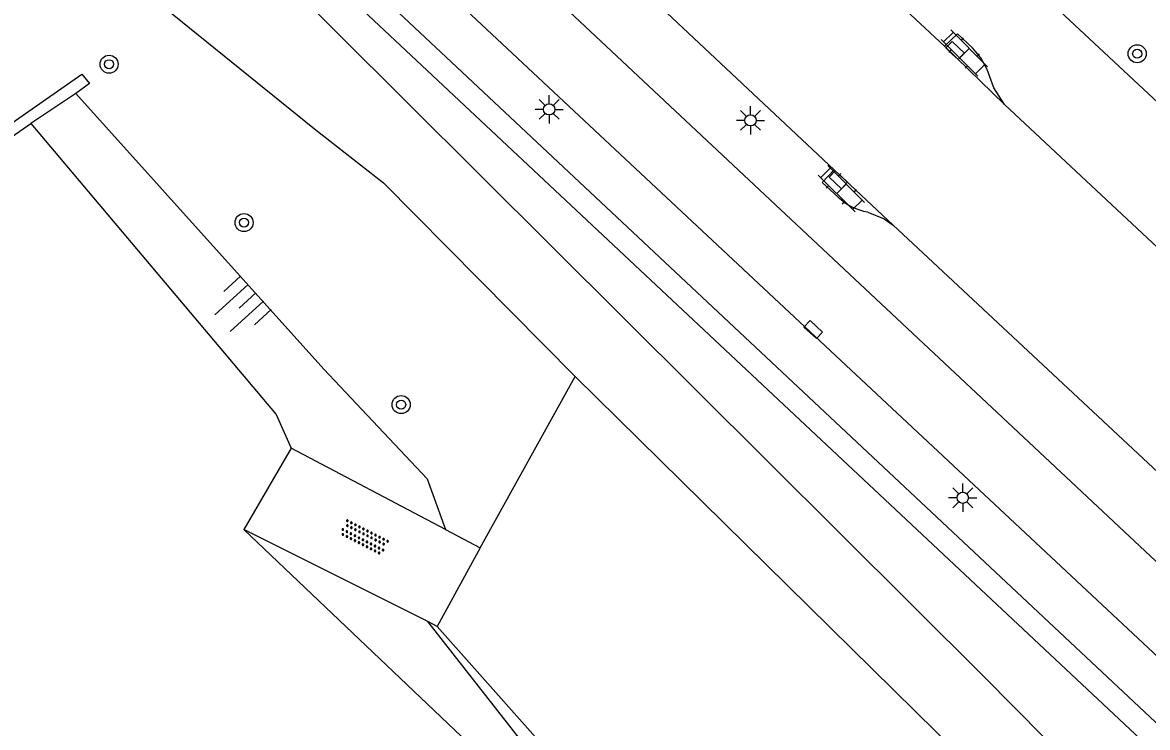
# Model space of a CAD drawing. Extents: x 130998 to 133001, y 398999 to 403002.
# Drawn here: x 131112.54 to 131162.32, y 399310.06 to 399341.28 of the extents above; entities that cross this region are included whole.
import ezdxf

# ---------------------------------------------------------------- set-up
doc = ezdxf.new("R2010")
doc.units = 0
for name, color, linetype in [('gg-knt-BGT kruinlijn', 7, 'Continuous'), ('gg-knt-verharding', 7, 'Continuous'), ('gt-symb-boom', 7, 'Continuous'), ('gt-symb-klinker verharding', 7, 'Continuous'), ('gt-symb-kolk', 7, 'Continuous'), ('gt-symb-lichtmast', 7, 'Continuous'), ('gt-symb-overige verharding', 7, 'Continuous'), ('gt-symb-talud symbool', 7, 'Continuous'), ('gx-grn-maaiveld', 7, 'Continuous')]:
    doc.layers.add(name, color=color, linetype=linetype)

# ---------------------------------------------------------------- blocks, each defined once
blk = doc.blocks.new('gt0-BOOM')
at = {"layer": 'gt-symb-boom'}
for radius in [0.4, 0.2]:
    blk.add_circle((0, 0), radius, dxfattribs=at)
blk = doc.blocks.new('gt0-KOLK')
at = {"layer": 'gt-symb-kolk'}
blk.add_lwpolyline([(0, 0), (0.375, 0), (0.375, 0.4), (-0.375, 0.4), (-0.375, 0), (0, 0)], dxfattribs=at)
blk = doc.blocks.new('gt0-KL1')
at = {"layer": 'gt-symb-klinker verharding'}
for p, q in [((-1.15, 0.3), (1.15, 0.3)), ((-1, -0.3), (-1, 0.3)), ((-0.5, 0.3), (-0.5, 0.45)), ((0, -0.3), (0, 0.3)), ((0.5, 0.3), (0.5, 0.45)), ((1, -0.3), (1, 0.3)), ((-1.15, -0.3), (1.15, -0.3)), ((-0.5, -0.45), (-0.5, -0.3)), ((0.5, -0.45), (0.5, -0.3))]:
    blk.add_line(p, q, dxfattribs=at)
blk = doc.blocks.new('gt0-LMAST')
at = {"layer": 'gt-symb-lichtmast'}
for p, q in [((-0.005, 0.246), (-0.005, 0.621)), ((-0.182, 0.173), (-0.447, 0.438)), ((0.172, 0.173), (0.437, 0.438)), ((-0.255, -0.004), (-0.63, -0.004)), ((-0.182, -0.181), (-0.447, -0.446)), ((-0.005, -0.254), (-0.005, -0.629)), ((0.437, -0.446), (0.172, -0.181)), ((0.245, -0.004), (0.62, -0.004))]:
    blk.add_line(p, q, dxfattribs=at)
blk.add_circle((-0.005, -0.004), 0.25, dxfattribs=at)
blk = doc.blocks.new('gt0-TALUD_1')
at = {"layer": 'gt-symb-talud symbool'}
for p, q in [((-1, -1), (-1, 0)), ((-0.5, -2), (-0.5, 0)), ((0, -1), (0, 0)), ((0.5, -2), (0.5, 0)), ((1, -1), (1, 0))]:
    blk.add_line(p, q, dxfattribs=at)
blk = doc.blocks.new('gt0-OVH')
at = {"layer": 'gt-symb-overige verharding'}
for points in [[(-0.972, 0.298), (-0.967, 0.308), (-0.965, 0.319), (-0.966, 0.33), (-0.971, 0.34), (-0.978, 0.348), (-0.988, 0.353), (-0.999, 0.355), (-1.01, 0.354), (-1.02, 0.349), (-1.028, 0.342), (-1.033, 0.332), (-1.035, 0.321), (-1.034, 0.31), (-1.029, 0.3), (-1.022, 0.292), (-1.012, 0.287), (-1.001, 0.285), (-0.99, 0.286), (-0.98, 0.291)], [(-0.872, 0.106), (-0.867, 0.116), (-0.865, 0.126), (-0.866, 0.137), (-0.871, 0.147), (-0.878, 0.156), (-0.888, 0.161), (-0.899, 0.163), (-0.91, 0.162), (-0.92, 0.157), (-0.928, 0.15), (-0.933, 0.14), (-0.935, 0.129), (-0.934, 0.118), (-0.929, 0.108), (-0.922, 0.1), (-0.912, 0.095), (-0.901, 0.092), (-0.89, 0.094), (-0.88, 0.098)], [(-0.772, 0.298), (-0.767, 0.308), (-0.765, 0.319), (-0.766, 0.33), (-0.771, 0.34), (-0.778, 0.348), (-0.788, 0.353), (-0.799, 0.355), (-0.81, 0.354), (-0.82, 0.349), (-0.828, 0.342), (-0.833, 0.332), (-0.835, 0.321), (-0.834, 0.31), (-0.829, 0.3), (-0.822, 0.292), (-0.812, 0.287), (-0.801, 0.285), (-0.79, 0.286), (-0.78, 0.291)], [(-0.672, 0.106), (-0.667, 0.116), (-0.665, 0.126), (-0.666, 0.137), (-0.671, 0.147), (-0.678, 0.156), (-0.688, 0.161), (-0.699, 0.163), (-0.71, 0.162), (-0.72, 0.157), (-0.728, 0.15), (-0.733, 0.14), (-0.735, 0.129), (-0.734, 0.118), (-0.729, 0.108), (-0.722, 0.1), (-0.712, 0.095), (-0.701, 0.092), (-0.69, 0.094), (-0.68, 0.098)], [(-0.572, 0.298), (-0.567, 0.308), (-0.565, 0.319), (-0.566, 0.33), (-0.571, 0.34), (-0.578, 0.348), (-0.588, 0.353), (-0.599, 0.355), (-0.61, 0.354), (-0.62, 0.349), (-0.628, 0.342), (-0.633, 0.332), (-0.635, 0.321), (-0.634, 0.31), (-0.629, 0.3), (-0.622, 0.292), (-0.612, 0.287), (-0.601, 0.285), (-0.59, 0.286), (-0.58, 0.291)], [(-0.472, 0.106), (-0.467, 0.116), (-0.465, 0.126), (-0.466, 0.137), (-0.471, 0.147), (-0.478, 0.156), (-0.488, 0.161), (-0.499, 0.163), (-0.51, 0.162), (-0.52, 0.157), (-0.528, 0.15), (-0.533, 0.14), (-0.535, 0.129), (-0.534, 0.118), (-0.529, 0.108), (-0.522, 0.1), (-0.512, 0.095), (-0.501, 0.092), (-0.49, 0.094), (-0.48, 0.098)], [(-0.372, 0.298), (-0.367, 0.308), (-0.365, 0.319), (-0.366, 0.33), (-0.371, 0.34), (-0.378, 0.348), (-0.388, 0.353), (-0.399, 0.355), (-0.41, 0.354), (-0.42, 0.349), (-0.428, 0.342), (-0.433, 0.332), (-0.435, 0.321), (-0.434, 0.31), (-0.429, 0.3), (-0.422, 0.292), (-0.412, 0.287), (-0.401, 0.285), (-0.39, 0.286), (-0.38, 0.291)], [(-0.272, 0.106), (-0.267, 0.116), (-0.265, 0.126), (-0.266, 0.137), (-0.271, 0.147), (-0.278, 0.156), (-0.288, 0.161), (-0.299, 0.163), (-0.31, 0.162), (-0.32, 0.157), (-0.328, 0.15), (-0.333, 0.14), (-0.335, 0.129), (-0.334, 0.118), (-0.329, 0.108), (-0.322, 0.1), (-0.312, 0.095), (-0.301, 0.092), (-0.29, 0.094), (-0.28, 0.098)], [(-0.172, 0.298), (-0.167, 0.308), (-0.165, 0.319), (-0.166, 0.33), (-0.171, 0.34), (-0.178, 0.348), (-0.188, 0.353), (-0.199, 0.355), (-0.21, 0.354), (-0.22, 0.349), (-0.228, 0.342), (-0.233, 0.332), (-0.235, 0.321), (-0.234, 0.31), (-0.229, 0.3), (-0.222, 0.292), (-0.212, 0.287), (-0.201, 0.285), (-0.19, 0.286), (-0.18, 0.291)], [(-0.072, 0.106), (-0.067, 0.116), (-0.065, 0.126), (-0.066, 0.137), (-0.071, 0.147), (-0.078, 0.156), (-0.088, 0.161), (-0.099, 0.163), (-0.11, 0.162), (-0.12, 0.157), (-0.128, 0.15), (-0.133, 0.14), (-0.135, 0.129), (-0.134, 0.118), (-0.129, 0.108), (-0.122, 0.1), (-0.112, 0.095), (-0.101, 0.092), (-0.09, 0.094), (-0.08, 0.098)], [(0.028, 0.298), (0.033, 0.308), (0.035, 0.319), (0.034, 0.33), (0.029, 0.34), (0.022, 0.348), (0.012, 0.353), (0.001, 0.355), (-0.01, 0.354), (-0.02, 0.349), (-0.028, 0.342), (-0.033, 0.332), (-0.035, 0.321), (-0.034, 0.31), (-0.029, 0.3), (-0.022, 0.292), (-0.012, 0.287), (-0.001, 0.285), (0.01, 0.286), (0.02, 0.291)], [(0.128, 0.106), (0.133, 0.116), (0.135, 0.126), (0.134, 0.137), (0.129, 0.147), (0.122, 0.156), (0.112, 0.161), (0.101, 0.163), (0.09, 0.162), (0.08, 0.157), (0.072, 0.15), (0.067, 0.14), (0.065, 0.129), (0.066, 0.118), (0.071, 0.108), (0.078, 0.1), (0.088, 0.095), (0.099, 0.092), (0.11, 0.094), (0.12, 0.098)], [(0.228, 0.298), (0.233, 0.308), (0.235, 0.319), (0.234, 0.33), (0.229, 0.34), (0.222, 0.348), (0.212, 0.353), (0.201, 0.355), (0.19, 0.354), (0.18, 0.349), (0.172, 0.342), (0.167, 0.332), (0.165, 0.321), (0.166, 0.31), (0.171, 0.3), (0.178, 0.292), (0.188, 0.287), (0.199, 0.285), (0.21, 0.286), (0.22, 0.291)], [(0.328, 0.106), (0.333, 0.116), (0.335, 0.126), (0.334, 0.137), (0.329, 0.147), (0.322, 0.156), (0.312, 0.161), (0.301, 0.163), (0.29, 0.162), (0.28, 0.157), (0.272, 0.15), (0.267, 0.14), (0.265, 0.129), (0.266, 0.118), (0.271, 0.108), (0.278, 0.1), (0.288, 0.095), (0.299, 0.092), (0.31, 0.094), (0.32, 0.098)], [(0.428, 0.298), (0.433, 0.308), (0.435, 0.319), (0.434, 0.33), (0.429, 0.34), (0.422, 0.348), (0.412, 0.353), (0.401, 0.355), (0.39, 0.354), (0.38, 0.349), (0.372, 0.342), (0.367, 0.332), (0.365, 0.321), (0.366, 0.31), (0.371, 0.3), (0.378, 0.292), (0.388, 0.287), (0.399, 0.285), (0.41, 0.286), (0.42, 0.291)], [(0.528, 0.106), (0.533, 0.116), (0.535, 0.126), (0.534, 0.137), (0.529, 0.147), (0.522, 0.156), (0.512, 0.161), (0.501, 0.163), (0.49, 0.162), (0.48, 0.157), (0.472, 0.15), (0.467, 0.14), (0.465, 0.129), (0.466, 0.118), (0.471, 0.108), (0.478, 0.1), (0.488, 0.095), (0.499, 0.092), (0.51, 0.094), (0.52, 0.098)], [(0.628, 0.298), (0.633, 0.308), (0.635, 0.319), (0.634, 0.33), (0.629, 0.34), (0.622, 0.348), (0.612, 0.353), (0.601, 0.355), (0.59, 0.354), (0.58, 0.349), (0.572, 0.342), (0.567, 0.332), (0.565, 0.321), (0.566, 0.31), (0.571, 0.3), (0.578, 0.292), (0.588, 0.287), (0.599, 0.285), (0.61, 0.286), (0.62, 0.291)], [(0.728, 0.106), (0.733, 0.116), (0.735, 0.126), (0.734, 0.137), (0.729, 0.147), (0.722, 0.156), (0.712, 0.161), (0.701, 0.163), (0.69, 0.162), (0.68, 0.157), (0.672, 0.15), (0.667, 0.14), (0.665, 0.129), (0.666, 0.118), (0.671, 0.108), (0.678, 0.1), (0.688, 0.095), (0.699, 0.092), (0.71, 0.094), (0.72, 0.098)], [(0.828, 0.298), (0.833, 0.308), (0.835, 0.319), (0.834, 0.33), (0.829, 0.34), (0.822, 0.348), (0.812, 0.353), (0.801, 0.355), (0.79, 0.354), (0.78, 0.349), (0.772, 0.342), (0.767, 0.332), (0.765, 0.321), (0.766, 0.31), (0.771, 0.3), (0.778, 0.292), (0.788, 0.287), (0.799, 0.285), (0.81, 0.286), (0.82, 0.291)], [(0.928, 0.106), (0.933, 0.116), (0.935, 0.126), (0.934, 0.137), (0.929, 0.147), (0.922, 0.156), (0.912, 0.161), (0.901, 0.163), (0.89, 0.162), (0.88, 0.157), (0.872, 0.15), (0.867, 0.14), (0.865, 0.129), (0.866, 0.118), (0.871, 0.108), (0.878, 0.1), (0.888, 0.095), (0.899, 0.092), (0.91, 0.094), (0.92, 0.098)], [(1.028, 0.298), (1.033, 0.308), (1.035, 0.319), (1.034, 0.33), (1.029, 0.34), (1.022, 0.348), (1.012, 0.353), (1.001, 0.355), (0.99, 0.354), (0.98, 0.349), (0.972, 0.342), (0.967, 0.332), (0.965, 0.321), (0.966, 0.31), (0.971, 0.3), (0.978, 0.292), (0.988, 0.287), (0.999, 0.285), (1.01, 0.286), (1.02, 0.291)], [(-0.972, -0.142), (-0.967, -0.132), (-0.965, -0.121), (-0.966, -0.11), (-0.971, -0.1), (-0.978, -0.092), (-0.988, -0.087), (-0.999, -0.085), (-1.01, -0.086), (-1.02, -0.091), (-1.028, -0.098), (-1.033, -0.108), (-1.035, -0.119), (-1.034, -0.13), (-1.029, -0.14), (-1.022, -0.148), (-1.012, -0.153), (-1.001, -0.155), (-0.99, -0.154), (-0.98, -0.149)], [(-0.872, -0.334), (-0.867, -0.324), (-0.865, -0.314), (-0.866, -0.303), (-0.871, -0.293), (-0.878, -0.284), (-0.888, -0.279), (-0.899, -0.277), (-0.91, -0.278), (-0.92, -0.283), (-0.928, -0.29), (-0.933, -0.3), (-0.935, -0.311), (-0.934, -0.322), (-0.929, -0.332), (-0.922, -0.34), (-0.912, -0.345), (-0.901, -0.348), (-0.89, -0.346), (-0.88, -0.342)], [(-0.772, -0.142), (-0.767, -0.132), (-0.765, -0.121), (-0.766, -0.11), (-0.771, -0.1), (-0.778, -0.092), (-0.788, -0.087), (-0.799, -0.085), (-0.81, -0.086), (-0.82, -0.091), (-0.828, -0.098), (-0.833, -0.108), (-0.835, -0.119), (-0.834, -0.13), (-0.829, -0.14), (-0.822, -0.148), (-0.812, -0.153), (-0.801, -0.155), (-0.79, -0.154), (-0.78, -0.149)], [(-0.672, -0.334), (-0.667, -0.324), (-0.665, -0.314), (-0.666, -0.303), (-0.671, -0.293), (-0.678, -0.284), (-0.688, -0.279), (-0.699, -0.277), (-0.71, -0.278), (-0.72, -0.283), (-0.728, -0.29), (-0.733, -0.3), (-0.735, -0.311), (-0.734, -0.322), (-0.729, -0.332), (-0.722, -0.34), (-0.712, -0.345), (-0.701, -0.348), (-0.69, -0.346), (-0.68, -0.342)], [(-0.572, -0.142), (-0.567, -0.132), (-0.565, -0.121), (-0.566, -0.11), (-0.571, -0.1), (-0.578, -0.092), (-0.588, -0.087), (-0.599, -0.085), (-0.61, -0.086), (-0.62, -0.091), (-0.628, -0.098), (-0.633, -0.108), (-0.635, -0.119), (-0.634, -0.13), (-0.629, -0.14), (-0.622, -0.148), (-0.612, -0.153), (-0.601, -0.155), (-0.59, -0.154), (-0.58, -0.149)], [(-0.472, -0.334), (-0.467, -0.324), (-0.465, -0.314), (-0.466, -0.303), (-0.471, -0.293), (-0.478, -0.284), (-0.488, -0.279), (-0.499, -0.277), (-0.51, -0.278), (-0.52, -0.283), (-0.528, -0.29), (-0.533, -0.3), (-0.535, -0.311), (-0.534, -0.322), (-0.529, -0.332), (-0.522, -0.34), (-0.512, -0.345), (-0.501, -0.348), (-0.49, -0.346), (-0.48, -0.342)], [(-0.372, -0.142), (-0.367, -0.132), (-0.365, -0.121), (-0.366, -0.11), (-0.371, -0.1), (-0.378, -0.092), (-0.388, -0.087), (-0.399, -0.085), (-0.41, -0.086), (-0.42, -0.091), (-0.428, -0.098), (-0.433, -0.108), (-0.435, -0.119), (-0.434, -0.13), (-0.429, -0.14), (-0.422, -0.148), (-0.412, -0.153), (-0.401, -0.155), (-0.39, -0.154), (-0.38, -0.149)], [(-0.272, -0.334), (-0.267, -0.324), (-0.265, -0.314), (-0.266, -0.303), (-0.271, -0.293), (-0.278, -0.284), (-0.288, -0.279), (-0.299, -0.277), (-0.31, -0.278), (-0.32, -0.283), (-0.328, -0.29), (-0.333, -0.3), (-0.335, -0.311), (-0.334, -0.322), (-0.329, -0.332), (-0.322, -0.34), (-0.312, -0.345), (-0.301, -0.348), (-0.29, -0.346), (-0.28, -0.342)], [(-0.172, -0.142), (-0.167, -0.132), (-0.165, -0.121), (-0.166, -0.11), (-0.171, -0.1), (-0.178, -0.092), (-0.188, -0.087), (-0.199, -0.085), (-0.21, -0.086), (-0.22, -0.091), (-0.228, -0.098), (-0.233, -0.108), (-0.235, -0.119), (-0.234, -0.13), (-0.229, -0.14), (-0.222, -0.148), (-0.212, -0.153), (-0.201, -0.155), (-0.19, -0.154), (-0.18, -0.149)], [(-0.072, -0.334), (-0.067, -0.324), (-0.065, -0.314), (-0.066, -0.303), (-0.071, -0.293), (-0.078, -0.284), (-0.088, -0.279), (-0.099, -0.277), (-0.11, -0.278), (-0.12, -0.283), (-0.128, -0.29), (-0.133, -0.3), (-0.135, -0.311), (-0.134, -0.322), (-0.129, -0.332), (-0.122, -0.34), (-0.112, -0.345), (-0.101, -0.348), (-0.09, -0.346), (-0.08, -0.342)], [(0.028, -0.142), (0.033, -0.132), (0.035, -0.121), (0.034, -0.11), (0.029, -0.1), (0.022, -0.092), (0.012, -0.087), (0.001, -0.085), (-0.01, -0.086), (-0.02, -0.091), (-0.028, -0.098), (-0.033, -0.108), (-0.035, -0.119), (-0.034, -0.13), (-0.029, -0.14), (-0.022, -0.148), (-0.012, -0.153), (-0.001, -0.155), (0.01, -0.154), (0.02, -0.149)], [(0.128, -0.334), (0.133, -0.324), (0.135, -0.314), (0.134, -0.303), (0.129, -0.293), (0.122, -0.284), (0.112, -0.279), (0.101, -0.277), (0.09, -0.278), (0.08, -0.283), (0.072, -0.29), (0.067, -0.3), (0.065, -0.311), (0.066, -0.322), (0.071, -0.332), (0.078, -0.34), (0.088, -0.345), (0.099, -0.348), (0.11, -0.346), (0.12, -0.342)], [(0.228, -0.142), (0.233, -0.132), (0.235, -0.121), (0.234, -0.11), (0.229, -0.1), (0.222, -0.092), (0.212, -0.087), (0.201, -0.085), (0.19, -0.086), (0.18, -0.091), (0.172, -0.098), (0.167, -0.108), (0.165, -0.119), (0.166, -0.13), (0.171, -0.14), (0.178, -0.148), (0.188, -0.153), (0.199, -0.155), (0.21, -0.154), (0.22, -0.149)], [(0.328, -0.334), (0.333, -0.324), (0.335, -0.314), (0.334, -0.303), (0.329, -0.293), (0.322, -0.284), (0.312, -0.279), (0.301, -0.277), (0.29, -0.278), (0.28, -0.283), (0.272, -0.29), (0.267, -0.3), (0.265, -0.311), (0.266, -0.322), (0.271, -0.332), (0.278, -0.34), (0.288, -0.345), (0.299, -0.348), (0.31, -0.346), (0.32, -0.342)], [(0.428, -0.142), (0.433, -0.132), (0.435, -0.121), (0.434, -0.11), (0.429, -0.1), (0.422, -0.092), (0.412, -0.087), (0.401, -0.085), (0.39, -0.086), (0.38, -0.091), (0.372, -0.098), (0.367, -0.108), (0.365, -0.119), (0.366, -0.13), (0.371, -0.14), (0.378, -0.148), (0.388, -0.153), (0.399, -0.155), (0.41, -0.154), (0.42, -0.149)], [(0.528, -0.334), (0.533, -0.324), (0.535, -0.314), (0.534, -0.303), (0.529, -0.293), (0.522, -0.284), (0.512, -0.279), (0.501, -0.277), (0.49, -0.278), (0.48, -0.283), (0.472, -0.29), (0.467, -0.3), (0.465, -0.311), (0.466, -0.322), (0.471, -0.332), (0.478, -0.34), (0.488, -0.345), (0.499, -0.348), (0.51, -0.346), (0.52, -0.342)], [(0.628, -0.142), (0.633, -0.132), (0.635, -0.121), (0.634, -0.11), (0.629, -0.1), (0.622, -0.092), (0.612, -0.087), (0.601, -0.085), (0.59, -0.086), (0.58, -0.091), (0.572, -0.098), (0.567, -0.108), (0.565, -0.119), (0.566, -0.13), (0.571, -0.14), (0.578, -0.148), (0.588, -0.153), (0.599, -0.155), (0.61, -0.154), (0.62, -0.149)], [(0.728, -0.334), (0.733, -0.324), (0.735, -0.314), (0.734, -0.303), (0.729, -0.293), (0.722, -0.284), (0.712, -0.279), (0.701, -0.277), (0.69, -0.278), (0.68, -0.283), (0.672, -0.29), (0.667, -0.3), (0.665, -0.311), (0.666, -0.322), (0.671, -0.332), (0.678, -0.34), (0.688, -0.345), (0.699, -0.348), (0.71, -0.346), (0.72, -0.342)], [(0.828, -0.142), (0.833, -0.132), (0.835, -0.121), (0.834, -0.11), (0.829, -0.1), (0.822, -0.092), (0.812, -0.087), (0.801, -0.085), (0.79, -0.086), (0.78, -0.091), (0.772, -0.098), (0.767, -0.108), (0.765, -0.119), (0.766, -0.13), (0.771, -0.14), (0.778, -0.148), (0.788, -0.153), (0.799, -0.155), (0.81, -0.154), (0.82, -0.149)], [(0.928, -0.334), (0.933, -0.324), (0.935, -0.314), (0.934, -0.303), (0.929, -0.293), (0.922, -0.284), (0.912, -0.279), (0.901, -0.277), (0.89, -0.278), (0.88, -0.283), (0.872, -0.29), (0.867, -0.3), (0.865, -0.311), (0.866, -0.322), (0.871, -0.332), (0.878, -0.34), (0.888, -0.345), (0.899, -0.348), (0.91, -0.346), (0.92, -0.342)], [(1.028, -0.142), (1.033, -0.132), (1.035, -0.121), (1.034, -0.11), (1.029, -0.1), (1.022, -0.092), (1.012, -0.087), (1.001, -0.085), (0.99, -0.086), (0.98, -0.091), (0.972, -0.098), (0.967, -0.108), (0.965, -0.119), (0.966, -0.13), (0.971, -0.14), (0.978, -0.148), (0.988, -0.153), (0.999, -0.155), (1.01, -0.154), (1.02, -0.149)]]:
    blk.add_lwpolyline(points, close=True, dxfattribs=at)

msp = doc.modelspace()

# ---------------------------------------------------------------- linework, layer by layer
at = {"layer": 'gg-knt-BGT kruinlijn'}
msp.add_line((131153.275, 399346.621), (131169.198, 399331.737), dxfattribs=at)
at = {"layer": 'gg-knt-verharding'}
for p, q in [((131130.138, 399351.954), (131148.462, 399334.763)), ((131153.341, 399340.23), (131155.996, 399337.657)), ((131155.996, 399337.657), (131183.12, 399312.25)), ((131148.462, 399334.763), (131151.072, 399332.314)), ((131151.072, 399332.314), (131170.535, 399314.114)), ((131137.003, 399325.612), (131166.772, 399296.282))]:
    msp.add_line(p, q, dxfattribs=at)
for points in [[(131130.688, 399363.797), (131140.88, 399352.2), (131144.38, 399348.59), (131153.341, 399340.23)], [(131225.77, 399234.57), (131223.95, 399239.47), (131221.82, 399244.23), (131218.758, 399250.024), (131216.062, 399254.897), (131213.238, 399259.696), (131210.288, 399264.419), (131207.213, 399269.061), (131204.006, 399273.613), (131200.659, 399278.063), (131197.215, 399282.438), (131193.714, 399286.767), (131190.338, 399290.754), (131188.596, 399292.701), (131186.812, 399294.609), (131184.988, 399296.479), (131183.125, 399298.312), (131181.225, 399300.105), (131179.29, 399301.86), (131119.21, 399358.22)], [(131116.07, 399356.92), (131179.159, 399297.87), (131182.744, 399294.355), (131186.201, 399290.713), (131189.519, 399286.944), (131193.061, 399282.742), (131196.811, 399278.097), (131198.625, 399275.726), (131200.391, 399273.319), (131202.105, 399270.875), (131208.083, 399262.062), (131210.609, 399258.123), (131212.997, 399254.098), (131215.259, 399250.002), (131218.21, 399244.22), (131220.98, 399238.34), (131222.37, 399234.97), (131224.45, 399228.82), (131226.05, 399225.03)], [(131229.71, 399212.34), (131223.25, 399225.95), (131222.3, 399228.39), (131220.24, 399234.36), (131218.91, 399237.7), (131216.03, 399243.93), (131212.838, 399250.022), (131210.302, 399254.497), (131207.652, 399258.905), (131204.888, 399263.243), (131202.014, 399267.509), (131199.021, 399271.692), (131195.903, 399275.783), (131192.699, 399279.805), (131187.867, 399285.662), (131184.621, 399289.333), (131182.943, 399291.118), (131179.479, 399294.584), (131175.88, 399297.91), (131115.731, 399354.358)], [(131115.94, 399344.289), (131125.464, 399336.569), (131128.517, 399334.188), (131137.003, 399325.612)], [(131155.996, 399337.657), (131155.525, 399338.387), (131155.223, 399339.201), (131154.948, 399339.714), (131154.58, 399340.164), (131153.921, 399340.775), (131153.341, 399340.23)], [(131148.462, 399334.763), (131147.933, 399334.19), (131148.637, 399333.543)], [(131149.942, 399332.89), (131150.677, 399332.587), (131151.072, 399332.314)]]:
    msp.add_lwpolyline(points, dxfattribs=at)
msp.add_arc((131150.443, 399335.521), 2.678, 227.6098, 259.225, dxfattribs=at)
at = {"layer": 'gx-grn-maaiveld'}
for p, q in [((131114.895, 399338.135), (131112.906, 399336.809)), ((131132.799, 399318.023), (131137.003, 399325.612)), ((131124.435, 399322.437), (131122.337, 399318.825)), ((131131.258, 399318.836), (131124.435, 399322.437)), ((131130.476, 399314.748), (131122.337, 399318.825)), ((131131.258, 399318.836), (131132.799, 399318.023)), ((131132.799, 399318.023), (131130.895, 399314.537)), ((131130.895, 399314.537), (131130.476, 399314.748))]:
    msp.add_line(p, q, dxfattribs=at)
for points in [[(131226.137, 399218.758), (131211.97, 399249.52), (131200.16, 399268.09), (131188.69, 399283.13), (131182, 399290.59), (131175.2, 399297.18), (131115.851, 399352.869)], [(131184.339, 399282.801), (131183.88, 399282.47), (131173.79, 399293.4), (131155.09, 399312.3), (131123.2, 399344.09), (131117.43, 399349.57)], [(131100.528, 399328.785), (131115.168, 399338.998), (131115.504, 399338.584), (131114.895, 399338.135)], [(131114.895, 399338.135), (131125.877, 399325.936), (131130.441, 399321.073), (131131.258, 399318.836)], [(131000, 399258.239), (131016.838, 399269.893), (131033.06, 399281.227), (131049.645, 399292.818), (131065.643, 399303.916), (131075.655, 399310.883), (131083.333, 399316.225), (131100.759, 399328.355), (131112.906, 399336.809)], [(131112.906, 399336.809), (131123.77, 399323.922), (131124.435, 399322.437)], [(131122.337, 399318.825), (131135.267, 399306.519), (131144.733, 399294.715), (131147.855, 399290.822)], [(131149.199, 399292.708), (131148.119, 399293.931), (131136.239, 399307.392), (131130.476, 399314.748)], [(131149.601, 399293.257), (131149.237, 399293.673), (131136.895, 399307.767), (131130.895, 399314.537)]]:
    msp.add_lwpolyline(points, dxfattribs=at)

# ---------------------------------------------------------------- block references
at = {"layer": 'gt-symb-boom'}
for p in [(131161.867, 399339.897), (131116.374, 399339.436), (131122.345, 399332.422), (131129.297, 399324.359)]:
    msp.add_blockref('gt0-BOOM', p, dxfattribs=at)
at = {"layer": 'gt-symb-klinker verharding'}
for p, rotation in [((131154.219, 399339.925), -45.00000000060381), ((131148.782, 399333.917), -45.04049170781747)]:
    msp.add_blockref('gt0-KL1', p, dxfattribs=dict(at, rotation=rotation))
at = {"layer": 'gt-symb-kolk'}
for p, rotation in [((131153.671, 399339.9), -44.18964697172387), ((131148.779, 399334.465), 137.14809157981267), ((131147.397, 399327.539), -43.094897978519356)]:
    msp.add_blockref('gt0-KOLK', p, dxfattribs=dict(at, rotation=rotation))
at = {"layer": 'gt-symb-lichtmast'}
for p in [(131135.851, 399337.44), (131144.762, 399336.953), (131154.154, 399320.238)]:
    msp.add_blockref('gt0-LMAST', p, dxfattribs=at)
at = {"layer": 'gt-symb-overige verharding', "rotation": -27.051682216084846}
msp.add_blockref('gt0-OVH', (131127.661, 399318.478), dxfattribs=at)
at = {"layer": 'gt-symb-talud symbool', "xscale": 1.0001344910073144, "yscale": 1.0001344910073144, "rotation": -47.55289814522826}
msp.add_blockref('gt0-TALUD_1', (131122.864, 399329.312), dxfattribs=at)

doc.saveas('drawing.dxf')
